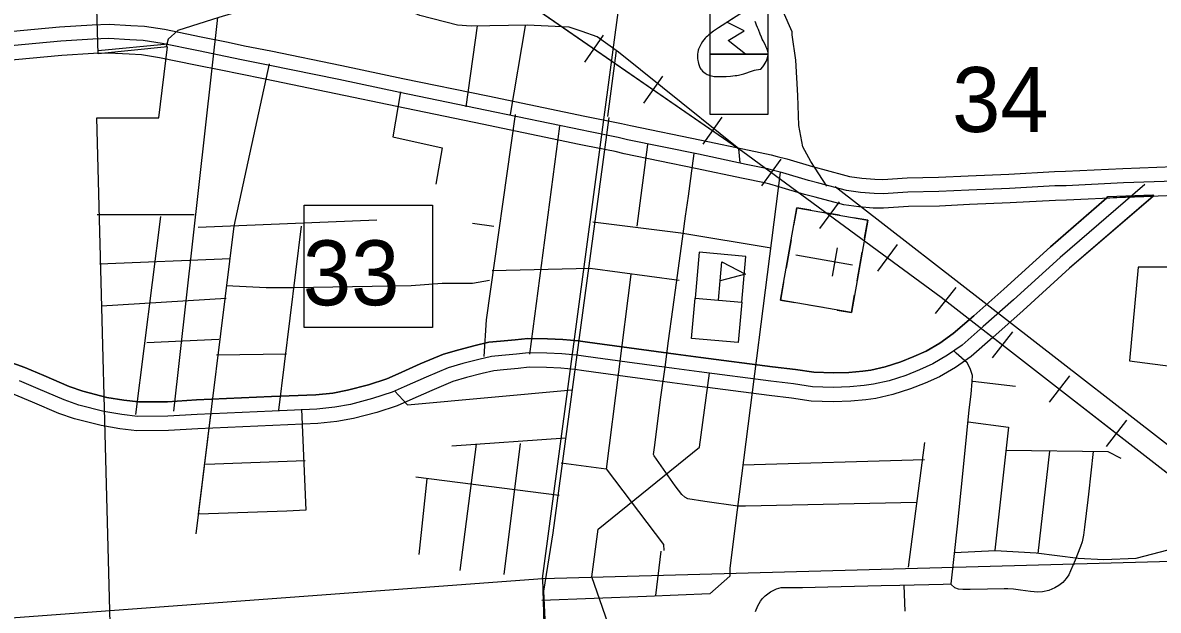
# Model space of a CAD drawing. Extents: x 2480962 to 2688785, y 277103 to 599240.
# Drawn here: x 2561959 to 2569835, y 433509 to 437582 of the extents above; entities that cross this region are included whole.
import ezdxf

# ---------------------------------------------------------------- set-up
doc = ezdxf.new("R2010")
doc.units = 0
for name, color, linetype in [('Cities Incorporated Area', 7, 'Continuous'), ('County Routes Highway Center Lines', 7, 'Continuous'), ('Culture', 7, 'Continuous'), ('Lakes and Ponds', 7, 'Continuous'), ('Level 31', 7, 'Continuous'), ('Local Roads Paved', 7, 'Continuous'), ('Railroads', 7, 'Continuous'), ('Section Lines', 7, 'Continuous'), ('Section Numbers', 7, 'Continuous'), ('State Routes Highway Center Lines', 7, 'Continuous'), ('Swamps', 7, 'Continuous'), ('Township and Range lines', 7, 'Continuous'), ('US Route Divided Highway Outline and Fill', 7, 'Continuous'), ('US Routes Highway Center Lines', 7, 'Continuous')]:
    doc.layers.add(name, color=color, linetype=linetype)

msp = doc.modelspace()

# ---------------------------------------------------------------- linework, layer by layer
at = {"layer": 'Cities Incorporated Area'}
for p, q in [((2562481.924, 437366.851), (2562336.963, 443099.93)), ((2562963.395, 437415.029), (2562481.924, 437366.851)), ((2562903.137, 436922.786), (2562963.395, 437415.029)), ((2562473.804, 436922.095), (2562903.137, 436922.786)), ((2562726.285, 427244.111), (2562473.804, 436922.095))]:
    msp.add_line(p, q, dxfattribs=at)
at = {"layer": 'County Routes Highway Center Lines'}
msp.add_line((2566023.483, 436925.126), (2565636.249, 434046.954), dxfattribs=at)
for points in [[(2567534.72, 436450.125), (2567425.648, 436620.278), (2567368.93, 436720.625), (2567342.752, 436868.964), (2567334.027, 437078.383), (2567320.938, 437322.705), (2567294.76, 437497.222), (2567294.76, 437519.036), (2567098.43, 437964.052)], [(2565636.249, 434046.954), (2565571.701, 433641.254), (2565587.052, 433300.701)]]:
    msp.add_lwpolyline(points, dxfattribs=at)
at = {"layer": 'Culture'}
for p, q in [((2566727.534, 437364.033), (2566727.534, 437735.012)), ((2567127.728, 437735.012), (2567127.728, 437364.033)), ((2567127.728, 437364.033), (2566727.534, 437364.033)), ((2567327.194, 436299.149), (2567305.488, 436176.048)), ((2567425.675, 436281.784), (2567327.194, 436299.149)), ((2567622.635, 436247.055), (2567524.155, 436264.419)), ((2567819.596, 436212.325), (2567721.116, 436229.69)), ((2567797.89, 436089.225), (2567819.596, 436212.325)), ((2567288.123, 436077.568), (2567253.394, 435880.607)), ((2566649.776, 435990.527), (2566621.923, 435672.158)), ((2566973.224, 435962.229), (2566649.776, 435990.527)), ((2567608.185, 436021.132), (2567573.455, 435824.172)), ((2567745.796, 435793.783), (2567780.526, 435990.744)), ((2566945.37, 435643.86), (2566973.224, 435962.229)), ((2567713.921, 435900.946), (2567319.999, 435970.405)), ((2566783.647, 435658.009), (2566795.446, 435792.871)), ((2567236.029, 435782.127), (2567214.323, 435659.026)), ((2566621.923, 435672.158), (2566945.37, 435643.86)), ((2567706.725, 435572.202), (2567728.431, 435695.303)), ((2567214.323, 435659.026), (2567312.804, 435641.661)), ((2567509.765, 435606.932), (2567411.284, 435624.297)), ((2567608.245, 435589.567), (2567706.725, 435572.202))]:
    msp.add_line(p, q, dxfattribs=at)
msp.add_lwpolyline([(2566971.714, 437364.409), (2566851.206, 437458.531), (2566962.898, 437526.181), (2566842.39, 437585.007), (2566998.168, 437685.012)], dxfattribs=at)
for points in [[(2566727.534, 437364.033), (2567127.728, 437364.033), (2567127.728, 436945.341), (2566727.534, 436945.341)], [(2567819.596, 436212.325), (2567706.725, 435572.202), (2567214.323, 435659.026), (2567327.194, 436299.149)], [(2566806.942, 435924.275), (2566972.587, 435838.486), (2566795.446, 435792.871)], [(2566621.923, 435672.158), (2566945.37, 435643.86), (2566920.914, 435364.327), (2566597.467, 435392.624)]]:
    msp.add_lwpolyline(points, close=True, dxfattribs=at)
at = {"layer": 'Lakes and Ponds'}
for points in [[(2566884.637, 437610.827), (2566834.62, 437578.845), (2566785.021, 437546.212), (2566750.694, 437522.546), (2566716.914, 437497.837), (2566707.111, 437489.766), (2566699.156, 437482.186), (2566692.622, 437475.178), (2566682.013, 437462.131), (2566674.634, 437451.739), (2566664.269, 437435.27), (2566654.468, 437417.868), (2566649.586, 437407.702), (2566646.141, 437398.592), (2566643.722, 437390.495), (2566640.724, 437376.143), (2566639.423, 437365.312), (2566638.931, 437357.199), (2566638.902, 437345.118), (2566639.631, 437333.233), (2566641.019, 437320.637), (2566642.754, 437309.633), (2566644.811, 437300.075), (2566647.117, 437291.801), (2566649.586, 437284.655), (2566652.134, 437278.491), (2566657.571, 437267.943), (2566662.559, 437260.269), (2566666.865, 437254.668), (2566674.308, 437246.543), (2566683.032, 437238.791), (2566691.151, 437232.721), (2566698.782, 437227.8), (2566705.952, 437223.816), (2566712.688, 437220.598), (2566725.356, 437215.789), (2566736.483, 437212.742), (2566746.25, 437210.84), (2566754.821, 437209.678), (2566769.877, 437208.556), (2566792.597, 437208.352), (2566815.483, 437208.829), (2566836.596, 437209.574), (2566868.293, 437211.879), (2566899.946, 437215.192), (2566911.403, 437216.82), (2566922.11, 437218.835), (2566942.094, 437223.651), (2566959.488, 437228.683), (2567019.725, 437247.862), (2567034.638, 437252.014), (2567045.787, 437254.706), (2567062.455, 437257.866), (2567079.057, 437259.718)], [(2567079.057, 437259.718), (2567091.123, 437275.523), (2567100.959, 437289.816), (2567108.76, 437302.584), (2567114.804, 437313.892), (2567119.381, 437323.849), (2567122.765, 437332.58), (2567125.201, 437340.216), (2567126.896, 437346.882), (2567128.798, 437358.48), (2567129.259, 437367.094), (2567129.02, 437373.491), (2567127.662, 437382.961), (2567125.022, 437392.252), (2567120.588, 437403.429), (2567116.151, 437413.177), (2567107.544, 437430.196), (2567093.965, 437455.727), (2567087.514, 437468.541), (2567081.684, 437481.416), (2567073.472, 437502.127), (2567061.708, 437533.787), (2567055.577, 437549.664), (2567048.975, 437565.439), (2567043.295, 437577.972), (2567037.836, 437589.188)]]:
    msp.add_lwpolyline(points, dxfattribs=at)
at = {"layer": 'Level 31'}
for p, q in [((2569602.774, 436474.244), (2569602.131, 436473.69)), ((2569477.496, 436367.075), (2569799.286, 436379.947))]:
    msp.add_line(p, q, dxfattribs=at)
for points in [[(2569799.286, 436379.947), (2569219.899, 435879.672), (2568897.767, 435586.686), (2568686.588, 435400.171), (2568536.344, 435268.904), (2568427.13, 435192.786), (2568316.183, 435128.204), (2568217.459, 435083.779), (2568116.979, 435043.263), (2567994.079, 435003.934), (2567875.83, 434977.287), (2567807.174, 434968.914), (2567702.625, 434957.655), (2567580.466, 434954.397), (2567427.246, 434959.287), (2567290.932, 434979.893), (2567135.31, 434998.201), (2566636.913, 435062.808), (2566462.998, 435085.895), (2566137.323, 435130.445), (2565849.798, 435168.884), (2565787.378, 435177.801), (2565690.842, 435186.577), (2565591.256, 435191.036), (2565471.547, 435193.92), (2565394.317, 435185.339), (2565292.6, 435176.092), (2565225.522, 435169.105), (2565145.496, 435150.853), (2565037.616, 435122.385), (2564942.956, 435095.134), (2564795.721, 435033.296), (2564644.6, 434966.131), (2564557.089, 434927.237), (2564414.136, 434880.128), (2564253.893, 434838.464), (2564137.165, 434817.092), (2564005.952, 434804.132), (2563692.98, 434790.188), (2563174.616, 434767.184), (2562970.016, 434754.784), (2562750.244, 434753.18), (2562632.924, 434768.051), (2562502.433, 434788.994), (2562318.787, 434835.711), (2562210.101, 434873.586), (2562027.191, 434951.753), (2561901.005, 435005.833)], [(2561857.47, 435233.645), (2561974.02, 435192.134), (2562105.88, 435135.623), (2562282.391, 435060.191), (2562376.455, 435027.411), (2562543.015, 434985.041), (2562661.353, 434966.048), (2562762.143, 434953.272), (2562963.232, 434954.74), (2563164.132, 434966.915), (2563684.095, 434989.991), (2563991.662, 435003.694), (2564109.279, 435015.311), (2564210.661, 435033.874), (2564357.616, 435072.082), (2564484.996, 435114.059), (2564563.372, 435148.893), (2564716.376, 435216.895), (2564876.339, 435284.079), (2564984.429, 435315.196), (2565097.731, 435345.095), (2565192.807, 435366.779), (2565273.185, 435375.152), (2565374.218, 435384.337), (2565462.874, 435394.187), (2565598.139, 435390.928), (2565704.375, 435386.171), (2565810.589, 435376.515), (2565877.192, 435367.001), (2566164.127, 435328.64), (2566489.71, 435284.103), (2566662.928, 435261.11), (2567159.85, 435196.694), (2567317.57, 435178.138), (2567445.446, 435158.808), (2567580.991, 435154.483), (2567689.23, 435157.369), (2567784.36, 435167.614), (2567841.654, 435174.601), (2567941.515, 435197.105), (2568049.013, 435231.504), (2568138.995, 435267.787), (2568224.59, 435306.305), (2568319.465, 435361.53), (2568413.002, 435426.723), (2568554.595, 435550.43), (2568764.277, 435735.624), (2569087.259, 436029.384), (2569477.496, 436367.075)]]:
    msp.add_lwpolyline(points, dxfattribs=at)
for points in [[(2569795.539, 436389.224), (2569801.487, 436381.547), (2569474.768, 436365.853), (2569485.738, 436377.035)], [(2563911.151, 436317.964), (2564800.145, 436317.964), (2564800.145, 435469.379), (2563911.151, 435469.379)]]:
    msp.add_lwpolyline(points, close=True, dxfattribs=at)
at = {"layer": 'Local Roads Paved'}
for p, q in [((2563311.16, 437617.179), (2563005.551, 434889.054)), ((2565109.768, 437560.449), (2565033.01, 436998.506)), ((2565442.93, 437560.449), (2565338.62, 436946.329)), ((2565681.499, 436864.336), (2565472.79, 435284.111)), ((2566292.718, 436737.62), (2566218.179, 436171.124)), ((2562476.324, 436253.117), (2563147.175, 436253.117)), ((2562744.664, 434866.692), (2562916.104, 436238.209)), ((2563176.99, 436163.67), (2564414.337, 436215.847)), ((2563736.032, 434896.508), (2563892.564, 436171.124)), ((2565077.733, 436193.486), (2565226.811, 436171.124)), ((2562491.232, 435910.238), (2563400.607, 435947.507)), ((2566177.183, 435835.699), (2566005.743, 434486.544)), ((2562506.14, 435619.536), (2563370.792, 435671.713)), ((2562819.203, 435366.103), (2563318.614, 435388.465)), ((2563788.21, 435284.111), (2563303.706, 435276.657)), ((2568549.453, 435097.011), (2568844.579, 435061.996)), ((2563262.71, 434881.6), (2563160.674, 434038.297)), ((2565722.495, 434702.707), (2564935.498, 434646.596)), ((2565103.071, 434661.529), (2564990.25, 433785.504)), ((2565409.432, 434665.437), (2565295.531, 433757.299)), ((2568212.096, 434672.891), (2568100.288, 433808.239)), ((2569079.272, 434612.199), (2568999.993, 433901.826)), ((2563918.653, 434546.175), (2563228.373, 434520.002)), ((2566952.388, 434516.359), (2568212.096, 434553.629)), ((2564686.404, 434434.367), (2565678.792, 434306.473)), ((2564760.943, 434419.459), (2564706.537, 433896.667))]:
    msp.add_line(p, q, dxfattribs=at)
for points in [[(2566933.753, 436610.904), (2566926.299, 436707.804), (2566397.073, 437132.676), (2566091.463, 437378.655), (2565942.385, 437483.009), (2565838.031, 437520.279), (2565748.584, 437550.094), (2565457.882, 437565.002), (2565070.279, 437557.548), (2564973.379, 437565.002), (2564712.493, 437632.087), (2564518.691, 437714.08), (2564160.904, 437706.626), (2563885.11, 437691.718), (2563512.415, 437676.811), (2563318.614, 437617.179), (2563035.366, 437527.733), (2562968.281, 437468.102), (2562953.373, 437415.924)], [(2566075.604, 437389.871), (2566015.436, 436931.148)], [(2563668.947, 437296.662), (2563422.969, 436171.124), (2563176.297, 434176.299)], [(2564578.322, 437102.861), (2564526.145, 436789.797), (2564869.024, 436715.258), (2564824.301, 436461.826)], [(2565159.726, 435269.203), (2565174.634, 435522.635), (2565375.889, 436946.329)], [(2568158.109, 434256.755), (2566971.121, 434229.992), (2566918.9, 434230.24), (2566689.238, 434263.778), (2566572.585, 434282.734), (2566551.442, 434293.67), (2566531.027, 434311.168), (2566484.366, 434371.682), (2566339.278, 434579.471), (2566334.904, 434589.678), (2566342.923, 434653.109), (2566383.023, 434970.989), (2566414.374, 435195.547), (2566438.433, 435377.818), (2566466.868, 435594.356), (2566493.115, 435779.544), (2566539.047, 436117.839), (2566556.545, 436241.783), (2566575.501, 436379.58), (2566604.665, 436588.827), (2566616.33, 436674.859)], [(2567213.274, 436543.819), (2566913.67, 434205.834), (2566862.941, 433800.786), (2566862.282, 433746.009), (2566723.805, 433622.788), (2566284.903, 433605.185), (2565558.51, 433577.169)], [(2569918.5, 436487.516), (2569904.13, 435887.876), (2569695.421, 435887.876), (2569635.79, 435239.387), (2569971.215, 435194.664), (2570642.066, 434657.983)], [(2565912.57, 436200.94), (2566523.789, 436126.401), (2567149.916, 436022.046)], [(2565215.63, 435865.514), (2565893.935, 435880.422), (2566512.608, 435798.429)], [(2563370.792, 435761.16), (2563646.586, 435746.252), (2563840.387, 435746.252), (2564652.861, 435761.16), (2564869.024, 435776.068), (2565077.733, 435776.068), (2565196.996, 435798.429)], [(2568398.852, 433692.24), (2568440.991, 434091.923), (2568478.023, 434454.575), (2568507.392, 434735.503), (2568523.993, 434897.674), (2568536.762, 435007.491), (2568544.424, 435094.324), (2568545.701, 435136.463), (2568529.1, 435184.987), (2568508.669, 435224.572), (2568433.33, 435290.973), (2568414.176, 435310.127)], [(2566587.147, 432883.956), (2566206.998, 432876.503), (2565905.851, 433741.315), (2565950.445, 434072.252), (2566653.025, 434640.242), (2566722.955, 435153.056)], [(2564537.326, 435030.678), (2564626.773, 434933.777), (2565767.219, 435038.132)], [(2563893.075, 434903.84), (2563922.891, 434203.174), (2563791.937, 434195.842), (2563181.505, 434176.299)], [(2568515.731, 434814.747), (2568796.728, 434779.382), (2568701.463, 433925.394)], [(2569382.737, 434610.362), (2569350.175, 434314.111), (2569345.067, 434275.165), (2569322.721, 434084.9), (2569316.974, 434030.63), (2569305.482, 433982.745), (2569293.989, 433952.098), (2569258.873, 433856.327), (2569226.311, 433782.903), (2569213.542, 433755.449), (2569195.026, 433728.633), (2569172.041, 433702.456), (2569143.949, 433680.747), (2569116.494, 433664.147), (2569074.994, 433645.632), (2569032.216, 433636.693), (2568998.377, 433634.778), (2568949.215, 433640.524), (2568878.344, 433648.824), (2568829.821, 433655.209), (2568790.235, 433657.124), (2568766.612, 433657.762), (2568650.41, 433656.486), (2568531.016, 433653.932), (2568478.023, 433653.932), (2568448.653, 433654.57), (2568423.114, 433664.147), (2568397.575, 433687.771), (2568394.383, 433691.601)], [(2569576.159, 434561.083), (2569486.086, 434607.888), (2568778.032, 434616.11)], [(2565692.68, 434531.267), (2566005.642, 434488.978), (2566402.256, 433964.287), (2566404.603, 433924.386)], [(2566384.653, 433919.692), (2566348.274, 433611.052)], [(2568421.592, 433909.682), (2568704.362, 433924.588), (2568988.162, 433907.894), (2569279.865, 433870.402), (2569456.896, 433860.417), (2569680.523, 433870.402), (2569904.13, 433927.502), (2569926.492, 433823.147), (2569933.946, 433502.63), (2569933.946, 433457.906), (2569799.776, 433353.552), (2569807.229, 432675.247)], [(2567041.462, 433501.975), (2567056.785, 433540.922), (2567075.301, 433571.569), (2567089.347, 433592), (2567108.501, 433609.239), (2567144.256, 433637.331), (2567187.672, 433657.124), (2567220.234, 433666.701), (2567367.082, 433667.978), (2567543.3, 433672.447), (2567912.337, 433680.109), (2568043.224, 433683.301), (2568343.305, 433689.686), (2568398.852, 433691.601)], [(2568070.039, 433680.109), (2568077.701, 433502.614)]]:
    msp.add_lwpolyline(points, dxfattribs=at)
at = {"layer": 'Railroads'}
for p, q in [((2564274.069, 438538.947), (2566952.339, 436688.506)), ((2565984.899, 437496.697), (2565854.16, 437307.469)), ((2565984.899, 437496.697), (2565854.16, 437307.469)), ((2566396.265, 437212.481), (2566265.525, 437023.253)), ((2566396.265, 437212.481), (2566265.525, 437023.253)), ((2566807.63, 436928.265), (2566676.89, 436739.037)), ((2566807.63, 436928.265), (2566676.89, 436739.037)), ((2567217.647, 436636.609), (2567081.667, 436451.112)), ((2567217.647, 436636.609), (2567081.667, 436451.112)), ((2567620.903, 436341), (2567484.923, 436155.503)), ((2567620.903, 436341), (2567484.923, 436155.503)), ((2568024.159, 436045.391), (2567888.179, 435859.893)), ((2568024.159, 436045.391), (2567888.179, 435859.893)), ((2568429.328, 435746.978), (2568288.213, 435565.356)), ((2568429.328, 435746.978), (2568288.213, 435565.356)), ((2568328.128, 435679.975), (2573249.347, 431856.346)), ((2568824.159, 435440.207), (2568683.044, 435258.585)), ((2568824.159, 435440.207), (2568683.044, 435258.585)), ((2569218.99, 435133.436), (2569077.875, 434951.814)), ((2569218.99, 435133.436), (2569077.875, 434951.814)), ((2569613.821, 434826.665), (2569472.706, 434645.043)), ((2569613.821, 434826.665), (2569472.706, 434645.043))]:
    msp.add_line(p, q, dxfattribs=at)
for points in [[(2564274.069, 438538.947), (2566952.339, 436688.506), (2568328.127, 435679.976), (2568328.128, 435679.975), (2573249.347, 431856.346), (2611317.537, 402278.719)], [(2564274.069, 438538.947), (2566952.339, 436688.506), (2568328.127, 435679.976), (2568328.128, 435679.975), (2573249.347, 431856.346), (2611317.537, 402278.719)], [(2566952.339, 436688.506), (2568328.127, 435679.976)]]:
    msp.add_lwpolyline(points, dxfattribs=at)
at = {"layer": 'Section Lines'}
for q in [(2566255.293, 438903.525), (2565701.17, 428240.995)]:
    msp.add_line((2565565.011, 433728.6), q, dxfattribs=at)
at = {"layer": 'State Routes Highway Center Lines'}
msp.add_line((2611434.873, 402383.198), (2567594.761, 436445.426), dxfattribs=at)
for points in [[(2569740.549, 436461.05), (2569153.579, 435954.528), (2568831.022, 435661.155), (2568620.592, 435475.3), (2568474.673, 435347.813), (2568373.298, 435277.158), (2568270.387, 435217.255), (2568178.227, 435175.783), (2568082.996, 435137.383), (2567967.797, 435100.52), (2567858.742, 435075.944), (2567795.767, 435068.264), (2567695.927, 435057.512), (2567580.728, 435054.44), (2567436.346, 435059.048), (2567304.251, 435079.016), (2567147.58, 435097.448), (2566649.92, 435161.959), (2566476.354, 435184.999), (2566150.725, 435229.542), (2565863.495, 435267.942), (2565798.984, 435277.158), (2565697.608, 435286.374), (2565594.697, 435290.982), (2565467.21, 435294.054), (2565384.267, 435284.838), (2565282.892, 435275.622), (2565209.165, 435267.942), (2565121.613, 435247.974), (2565011.022, 435218.791), (2564909.647, 435189.607), (2564756.049, 435125.095), (2564603.986, 435057.512), (2564521.043, 435020.648), (2564385.876, 434976.105), (2564232.277, 434936.169), (2564123.222, 434916.201), (2563998.807, 434903.913), (2563688.538, 434890.089), (2563169.374, 434867.05), (2562966.624, 434854.762), (2562756.194, 434853.226), (2562647.139, 434867.05), (2562522.724, 434887.017), (2562347.621, 434931.561), (2562246.246, 434966.889), (2562066.535, 435043.688), (2561937.513, 435098.984)], [(2569797.918, 436378.471), (2569219.899, 435879.672), (2568897.767, 435586.686), (2568686.588, 435400.171), (2568536.344, 435268.904), (2568427.13, 435192.786), (2568316.183, 435128.204), (2568217.459, 435083.779), (2568116.979, 435043.263), (2567994.079, 435003.934), (2567875.83, 434977.287), (2567807.174, 434968.914), (2567702.625, 434957.655), (2567580.466, 434954.397), (2567427.246, 434959.287), (2567290.932, 434979.893), (2567135.31, 434998.201), (2566636.913, 435062.808), (2566462.998, 435085.895), (2566137.323, 435130.445), (2565849.798, 435168.884), (2565787.378, 435177.801), (2565690.842, 435186.577), (2565591.256, 435191.036), (2565471.547, 435193.92), (2565394.317, 435185.339), (2565292.6, 435176.092), (2565225.522, 435169.105), (2565145.496, 435150.853), (2565037.616, 435122.385), (2564942.956, 435095.134), (2564795.721, 435033.296), (2564644.6, 434966.131), (2564557.089, 434927.237), (2564414.136, 434880.128), (2564253.893, 434838.464), (2564137.165, 434817.092), (2564005.952, 434804.132), (2563692.98, 434790.188), (2563174.616, 434767.184), (2562970.016, 434754.784), (2562750.244, 434753.18), (2562632.924, 434768.051), (2562502.433, 434788.994), (2562318.787, 434835.711), (2562210.101, 434873.586), (2562027.191, 434951.753), (2561901.005, 435005.833)], [(2569476.452, 436365.235), (2569087.259, 436029.384), (2568764.277, 435735.624), (2568554.595, 435550.43), (2568413.002, 435426.723), (2568319.465, 435361.53), (2568224.59, 435306.305), (2568138.995, 435267.787), (2568049.013, 435231.504), (2567941.515, 435197.105), (2567841.654, 435174.601), (2567784.36, 435167.614), (2567689.23, 435157.369), (2567580.991, 435154.483), (2567445.446, 435158.808), (2567317.57, 435178.138), (2567159.85, 435196.694), (2566662.928, 435261.11), (2566489.71, 435284.103), (2566164.127, 435328.64), (2565877.192, 435367.001), (2565810.589, 435376.515), (2565704.375, 435386.171), (2565598.139, 435390.928), (2565462.874, 435394.187), (2565374.218, 435384.337), (2565273.185, 435375.152), (2565192.807, 435366.779), (2565097.731, 435345.095), (2564984.429, 435315.196), (2564876.339, 435284.079), (2564716.376, 435216.895), (2564563.372, 435148.893), (2564484.996, 435114.059), (2564357.616, 435072.082), (2564210.661, 435033.874), (2564109.279, 435015.311), (2563991.662, 435003.694), (2563684.095, 434989.991), (2563164.132, 434966.915), (2562963.232, 434954.74), (2562762.143, 434953.272), (2562661.353, 434966.048), (2562543.015, 434985.041), (2562376.455, 435027.411), (2562282.391, 435060.191), (2562105.88, 435135.623), (2561974.02, 435192.134), (2561857.47, 435233.645)]]:
    msp.add_lwpolyline(points, dxfattribs=at)
at = {"layer": 'Swamps'}
msp.add_line((2562965.627, 437433.265), (2562481.411, 437387.133), dxfattribs=at)
at = {"layer": 'Township and Range lines'}
for p, q in [((2565564.999, 433728.508), (2570948.486, 433879.54)), ((2555068.08, 432958.721), (2565565.011, 433728.6))]:
    msp.add_line(p, q, dxfattribs=at)
at = {"layer": 'US Route Divided Highway Outline and Fill'}
for points in [[(2561791.733, 437514.996), (2562215.37, 437554.444), (2562441.254, 437568.345), (2562558.658, 437571.957), (2562708.686, 437563.132), (2562804.303, 437557.72), (2562943.417, 437536.04), (2563197.519, 437484.182), (2563384.693, 437446.404), (2563497.538, 437422.467), (2563680.633, 437386.532), (2564171.432, 437285.284), (2564594.7, 437196.174), (2565185.851, 437074.517), (2565858.713, 436934.124), (2565902.862, 436925.634), (2566110.894, 436884.027), (2566174.529, 436868.548), (2566666.65, 436767.732), (2566997.496, 436697.449), (2567148.836, 436666.137), (2567190.832, 436655.181), (2567257.623, 436637.605), (2567435.795, 436584.496), (2567506.418, 436565.999), (2567692.831, 436516.067), (2567779.431, 436503.696), (2567867.956, 436497.258), (2567924.238, 436495.737), (2568093.469, 436507.583), (2568310.417, 436511.026), (2568516.441, 436521.242), (2568797.256, 436533.228), (2569113.603, 436550.421), (2569191.077, 436552.143), (2569589.548, 436570.955), (2569942.821, 436584.674)], [(2569950.93, 436384.838), (2569598.144, 436371.138), (2569198.016, 436352.248), (2569121.254, 436350.542), (2568806.947, 436333.46), (2568525.658, 436321.454), (2568316.958, 436311.105), (2568102.045, 436307.694), (2567928.529, 436295.548), (2567857.995, 436297.454), (2567758.01, 436304.726), (2567652.671, 436319.774), (2567455.208, 436372.666), (2567381.878, 436391.871), (2567203.593, 436445.014), (2567140.14, 436461.712), (2567103.304, 436471.322), (2566956.455, 436501.704), (2566625.8, 436571.947), (2566130.81, 436673.351), (2566067.629, 436688.719), (2565864.365, 436729.372), (2565819.4, 436738.019), (2565145.268, 436878.678), (2564553.942, 437000.371), (2564130.626, 437089.49), (2563641.17, 437190.462), (2563457.526, 437226.504), (2563344.157, 437250.552), (2563157.738, 437288.178), (2562908.003, 437339.144), (2562783.202, 437358.594), (2562697.163, 437363.464), (2562555.856, 437371.776), (2562450.474, 437368.534), (2562230.788, 437355.015), (2561807.841, 437315.631)]]:
    msp.add_lwpolyline(points, dxfattribs=at)
at = {"layer": 'US Routes Highway Center Lines'}
msp.add_lwpolyline([(2569946.875, 436484.756), (2569593.846, 436471.046), (2569194.546, 436452.195), (2569117.428, 436450.482), (2568802.101, 436433.344), (2568521.049, 436421.348), (2568313.687, 436411.066), (2568097.757, 436407.638), (2567926.384, 436395.642), (2567862.976, 436397.356), (2567768.72, 436404.211), (2567672.751, 436417.921), (2567480.813, 436469.333), (2567408.836, 436488.184), (2567230.608, 436541.309), (2567165.486, 436558.447), (2567126.07, 436568.729), (2566976.975, 436599.576), (2566646.225, 436669.839), (2566152.67, 436770.95), (2566089.262, 436786.373), (2565883.614, 436827.503), (2565839.056, 436836.072), (2565165.559, 436976.598), (2564574.321, 437098.273), (2564151.029, 437187.387), (2563660.901, 437288.497), (2563477.532, 437324.486), (2563364.425, 437348.478), (2563177.629, 437386.18), (2562925.71, 437437.592), (2562793.752, 437458.157), (2562702.924, 437463.298), (2562557.257, 437471.867), (2562445.864, 437468.439), (2562223.079, 437454.729), (2561799.787, 437415.313)], dxfattribs=at)

# ---------------------------------------------------------------- texts
at = {"layer": 'Section Numbers'}
for s, rotation, p in [('34', 359.9796444, (2568404.578, 436824.512)), ('33', 0.0517472, (2563902.098, 435623.008))]:
    msp.add_text(s, height=450, rotation=rotation, dxfattribs=at).set_placement(p)

doc.saveas('drawing.dxf')
